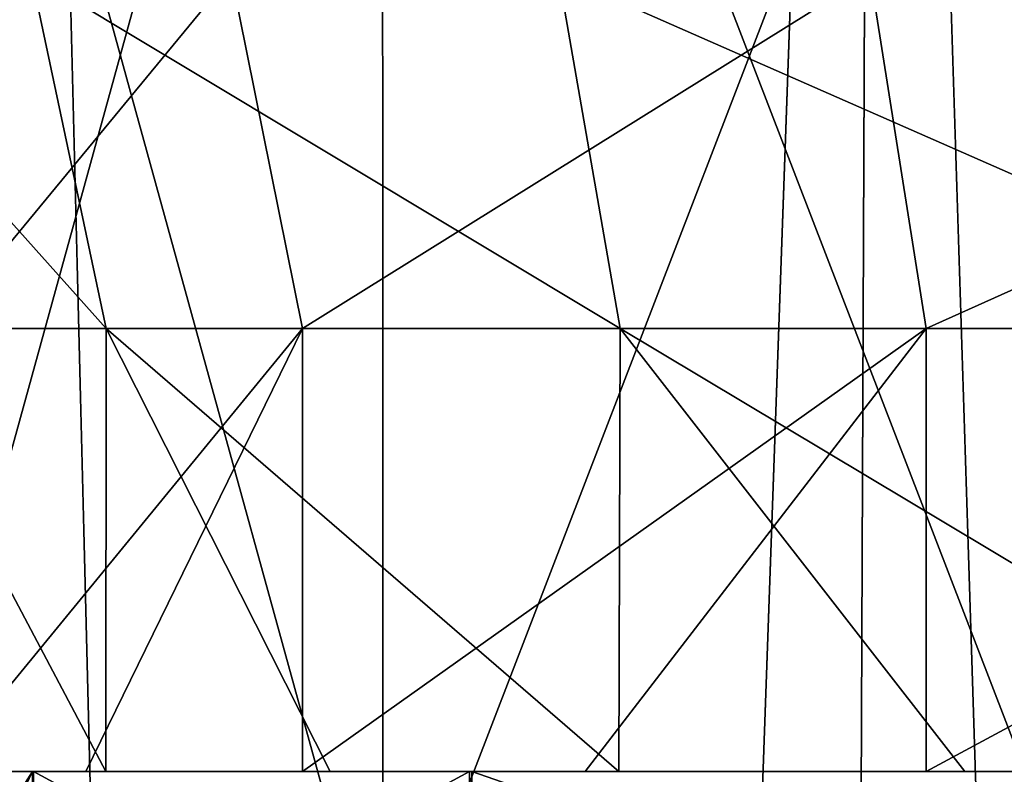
# Model space of a CAD drawing. Header units: millimetres. Extents: x -682 to 137, y -14 to 967.
# Tile 290 of 656: x -9.96 to -6.62, y 954.79 to 957.35. Entities that reach past the tile are written whole.
import ezdxf

# ---------------------------------------------------------------- set-up
doc = ezdxf.new("R2010")
doc.units = ezdxf.units.MM
doc.header["$LTSCALE"] = 65.185185
for name, color, linetype in [('3723', 7, 'CONTINUOUS'), ('3748', 7, 'CONTINUOUS'), ('87', 7, 'CONTINUOUS'), ('88', 7, 'CONTINUOUS'), ('89', 7, 'CONTINUOUS'), ('90', 7, 'CONTINUOUS'), ('93', 7, 'CONTINUOUS')]:
    doc.layers.add(name, color=color, linetype=linetype)

msp = doc.modelspace()

# ---------------------------------------------------------------- linework, layer by layer
at = {"layer": '3723', "color": 7, "linetype": 'CONTINUOUS', "true_color": 0x96918c}
for points in [[(-8.728, 954, -7.5641), (-10.5062, 960.45, -4.798), (-10.5067, 954, -4.7967), (-8.728, 954, -7.5641)], [(-10.5062, 960.45, 4.798), (-8.7289, 960.45, 7.5636), (-10.5067, 954, 4.7967), (-10.5062, 960.45, 4.798)], [(-10.5067, 954, 4.7967), (-8.7289, 960.45, 7.5636), (-8.728, 954, 7.5641), (-10.5067, 954, 4.7967)], [(-8.7289, 960.45, -7.5636), (-10.5062, 960.45, -4.798), (-8.728, 954, -7.5641), (-8.7289, 960.45, -7.5636)], [(-6.2444, 960.45, -9.7165), (-8.7289, 960.45, -7.5636), (-6.2452, 954, -9.7159), (-6.2444, 960.45, -9.7165)], [(-6.2452, 954, -9.7159), (-8.7289, 960.45, -7.5636), (-8.728, 954, -7.5641), (-6.2452, 954, -9.7159)], [(-8.7289, 960.45, 7.5636), (-6.2444, 960.45, 9.7165), (-8.728, 954, 7.5641), (-8.7289, 960.45, 7.5636)], [(-8.728, 954, 7.5641), (-6.2444, 960.45, 9.7165), (-6.2452, 954, 9.7159), (-8.728, 954, 7.5641)]]:
    msp.add_3dface(points, dxfattribs=at)
at = {"layer": '3748', "color": 7, "linetype": 'CONTINUOUS', "true_color": 0x96918c}
for points in [[(-10.6035, 865.5044, 10.6035), (-7.4978, 865.5044, 12.9866), (-9.9864, 965.5044, 9.9864), (-10.6035, 865.5044, 10.6035)], [(-7.4978, 865.5044, -12.9866), (-10.6035, 865.5044, -10.6035), (-7.0615, 965.5044, -12.2308), (-7.4978, 865.5044, -12.9866)], [(-7.0615, 965.5044, -12.2308), (-10.6035, 865.5044, -10.6035), (-9.9864, 965.5044, -9.9864), (-7.0615, 965.5044, -12.2308)], [(-9.9864, 965.5044, 9.9864), (-7.4978, 865.5044, 12.9866), (-7.0615, 965.5044, 12.2308), (-9.9864, 965.5044, 9.9864)], [(-7.4978, 865.5044, 12.9866), (-3.8811, 865.5044, 14.4846), (-7.0615, 965.5044, 12.2308), (-7.4978, 865.5044, 12.9866)], [(-3.8811, 865.5044, -14.4846), (-7.4978, 865.5044, -12.9866), (-3.6553, 965.5044, -13.6417), (-3.8811, 865.5044, -14.4846)], [(-3.6553, 965.5044, -13.6417), (-7.4978, 865.5044, -12.9866), (-7.0615, 965.5044, -12.2308), (-3.6553, 965.5044, -13.6417)], [(-7.0615, 965.5044, 12.2308), (-3.8811, 865.5044, 14.4846), (-3.6553, 965.5044, 13.6417), (-7.0615, 965.5044, 12.2308)]]:
    msp.add_3dface(points, dxfattribs=at)
at = {"layer": '87', "color": 7, "linetype": 'CONTINUOUS', "true_color": 0x999999}
for points in [[(-10.2961, 954, -1.6344), (-10.425, 954), (-9.9141, 954.8, -3.2234), (-10.2961, 954, -1.6344)], [(-9.9141, 954.8, -3.2234), (-10.425, 954), (-10.425, 954.8), (-9.9141, 954.8, -3.2234)], [(-9.9116, 954, -3.2309), (-10.2961, 954, -1.6344), (-9.9141, 954.8, -3.2234), (-9.9116, 954, -3.2309)], [(-8.4342, 954.8, -6.1271), (-9.9116, 954, -3.2309), (-9.9141, 954.8, -3.2234), (-8.4342, 954.8, -6.1271)], [(-8.4272, 954, -6.1368), (-9.9116, 954, -3.2309), (-8.4342, 954.8, -6.1271), (-8.4272, 954, -6.1368)], [(-6.1281, 954.8, -8.4336), (-8.4272, 954, -6.1368), (-8.4342, 954.8, -6.1271), (-6.1281, 954.8, -8.4336)], [(-6.122, 954, -8.438), (-8.4272, 954, -6.1368), (-6.1281, 954.8, -8.4336), (-6.122, 954, -8.438)]]:
    msp.add_3dface(points, dxfattribs=at)
at = {"layer": '88', "color": 7, "linetype": 'CONTINUOUS', "true_color": 0x999999}
for points in [[(-10.425, 954), (-9.9141, 954, 3.2234), (-10.425, 954.8), (-10.425, 954)], [(-10.425, 954.8), (-9.9141, 954, 3.2234), (-10.2961, 954.8, 1.6344), (-10.425, 954.8)], [(-10.2961, 954.8, 1.6344), (-9.9141, 954, 3.2234), (-9.9116, 954.8, 3.2309), (-10.2961, 954.8, 1.6344)], [(-9.9141, 954, 3.2234), (-8.4342, 954, 6.1271), (-9.9116, 954.8, 3.2309), (-9.9141, 954, 3.2234)], [(-9.9116, 954.8, 3.2309), (-8.4342, 954, 6.1271), (-8.4272, 954.8, 6.1368), (-9.9116, 954.8, 3.2309)], [(-8.4342, 954, 6.1271), (-6.1281, 954, 8.4336), (-8.4272, 954.8, 6.1368), (-8.4342, 954, 6.1271)], [(-8.4272, 954.8, 6.1368), (-6.1281, 954, 8.4336), (-6.122, 954.8, 8.438), (-8.4272, 954.8, 6.1368)]]:
    msp.add_3dface(points, dxfattribs=at)
at = {"layer": '89', "color": 7, "linetype": 'CONTINUOUS', "true_color": 0x999999}
for points in [[(-9.9141, 954.8, -3.2234), (-10.425, 954.8), (-10.23, 954.8, -2.3658), (-9.9141, 954.8, -3.2234)], [(-10.2961, 954.8, 1.6344), (-9.9116, 954.8, 3.2309), (-10.1886, 954.8, 2.5381), (-10.2961, 954.8, 1.6344)], [(-9.7344, 954.8, -3.9357), (-9.9141, 954.8, -3.2234), (-10.23, 954.8, -2.3658), (-9.7344, 954.8, -3.9357)], [(-10.1886, 954.8, 2.5381), (-9.9116, 954.8, 3.2309), (-9.6662, 954.8, 4.1004), (-10.1886, 954.8, 2.5381)], [(-8.4342, 954.8, -6.1271), (-9.9141, 954.8, -3.2234), (-8.9998, 954.8, -5.4084), (-8.4342, 954.8, -6.1271)], [(-8.9998, 954.8, -5.4084), (-9.9141, 954.8, -3.2234), (-9.7344, 954.8, -3.9357), (-8.9998, 954.8, -5.4084)], [(-9.9116, 954.8, 3.2309), (-8.4272, 954.8, 6.1368), (-9.6662, 954.8, 4.1004), (-9.9116, 954.8, 3.2309)], [(-9.6662, 954.8, 4.1004), (-8.4272, 954.8, 6.1368), (-8.9067, 954.8, 5.5606), (-9.6662, 954.8, 4.1004)], [(-8.0432, 954.8, -6.7493), (-8.4342, 954.8, -6.1271), (-8.9998, 954.8, -5.4084), (-8.0432, 954.8, -6.7493)], [(-8.9067, 954.8, 5.5606), (-8.4272, 954.8, 6.1368), (-7.9289, 954.8, 6.8834), (-8.9067, 954.8, 5.5606)], [(-6.1281, 954.8, -8.4336), (-8.4342, 954.8, -6.1271), (-6.8879, 954.8, -7.9249), (-6.1281, 954.8, -8.4336)], [(-6.8879, 954.8, -7.9249), (-8.4342, 954.8, -6.1271), (-8.0432, 954.8, -6.7493), (-6.8879, 954.8, -7.9249)], [(-8.4272, 954.8, 6.1368), (-6.122, 954.8, 8.438), (-7.9289, 954.8, 6.8834), (-8.4272, 954.8, 6.1368)], [(-7.9289, 954.8, 6.8834), (-6.122, 954.8, 8.438), (-6.7566, 954.8, 8.0372), (-7.9289, 954.8, 6.8834)], [(-5.5658, 954.8, -8.9035), (-6.1281, 954.8, -8.4336), (-6.8879, 954.8, -7.9249), (-5.5658, 954.8, -8.9035)], [(-6.7566, 954.8, 8.0372), (-6.122, 954.8, 8.438), (-5.4174, 954.8, 8.9944), (-6.7566, 954.8, 8.0372)]]:
    msp.add_3dface(points, dxfattribs=at)
at = {"layer": '90', "color": 7, "linetype": 'CONTINUOUS', "true_color": 0x999999}
for points in [[(-10.1886, 954.8, 2.5381), (-9.6662, 954.8, 4.1004), (-10.46, 956.3, 0.9151), (-10.1886, 954.8, 2.5381)], [(-10.46, 956.3, 0.9151), (-9.6662, 954.8, 4.1004), (-9.6653, 956.3, 4.1027), (-10.46, 956.3, 0.9151)], [(-9.0003, 956.3, -5.4079), (-10.23, 954.8, -2.3658), (-10.2309, 956.3, -2.362), (-9.0003, 956.3, -5.4079)], [(-9.7344, 954.8, -3.9357), (-10.23, 954.8, -2.3658), (-9.0003, 956.3, -5.4079), (-9.7344, 954.8, -3.9357)], [(-8.9998, 954.8, -5.4084), (-9.7344, 954.8, -3.9357), (-9.0003, 956.3, -5.4079), (-8.9998, 954.8, -5.4084)], [(-9.6662, 954.8, 4.1004), (-8.9067, 954.8, 5.5606), (-9.6653, 956.3, 4.1027), (-9.6662, 954.8, 4.1004)], [(-8.9067, 954.8, 5.5606), (-7.9289, 954.8, 6.8834), (-9.6653, 956.3, 4.1027), (-8.9067, 954.8, 5.5606)], [(-9.6653, 956.3, 4.1027), (-7.9289, 954.8, 6.8834), (-7.9245, 956.3, 6.8886), (-9.6653, 956.3, 4.1027)], [(-6.8886, 956.3, -7.9245), (-8.9998, 954.8, -5.4084), (-9.0003, 956.3, -5.4079), (-6.8886, 956.3, -7.9245)], [(-8.0432, 954.8, -6.7493), (-8.9998, 954.8, -5.4084), (-6.8886, 956.3, -7.9245), (-8.0432, 954.8, -6.7493)], [(-6.8879, 954.8, -7.9249), (-8.0432, 954.8, -6.7493), (-6.8886, 956.3, -7.9245), (-6.8879, 954.8, -7.9249)], [(-7.9289, 954.8, 6.8834), (-6.7566, 954.8, 8.0372), (-7.9245, 956.3, 6.8886), (-7.9289, 954.8, 6.8834)], [(-6.7566, 954.8, 8.0372), (-5.4174, 954.8, 8.9944), (-7.9245, 956.3, 6.8886), (-6.7566, 954.8, 8.0372)], [(-7.9245, 956.3, 6.8886), (-5.4174, 954.8, 8.9944), (-5.4079, 956.3, 9.0003), (-7.9245, 956.3, 6.8886)], [(-4.1027, 956.3, -9.6653), (-6.8879, 954.8, -7.9249), (-6.8886, 956.3, -7.9245), (-4.1027, 956.3, -9.6653)], [(-5.5658, 954.8, -8.9035), (-6.8879, 954.8, -7.9249), (-4.1027, 956.3, -9.6653), (-5.5658, 954.8, -8.9035)]]:
    msp.add_3dface(points, dxfattribs=at)
at = {"layer": '93', "color": 7, "linetype": 'CONTINUOUS', "true_color": 0x999999}
for points in [[(-10.46, 956.3, 0.9151), (-9.6653, 956.3, 4.1027), (-10.7359, 957.5, 0.9412), (-10.46, 956.3, 0.9151)], [(-10.7359, 957.5, 0.9412), (-9.6653, 956.3, 4.1027), (-9.9191, 957.5, 4.2138), (-10.7359, 957.5, 0.9412)], [(-9.2412, 957.5, -5.5447), (-10.2309, 956.3, -2.362), (-10.5014, 957.5, -2.4217), (-9.2412, 957.5, -5.5447)], [(-9.0003, 956.3, -5.4079), (-10.2309, 956.3, -2.362), (-9.2412, 957.5, -5.5447), (-9.0003, 956.3, -5.4079)], [(-9.6653, 956.3, 4.1027), (-7.9245, 956.3, 6.8886), (-9.9191, 957.5, 4.2138), (-9.6653, 956.3, 4.1027)], [(-9.9191, 957.5, 4.2138), (-7.9245, 956.3, 6.8886), (-8.133, 957.5, 7.0708), (-9.9191, 957.5, 4.2138)], [(-7.0782, 957.5, -8.1266), (-9.0003, 956.3, -5.4079), (-9.2412, 957.5, -5.5447), (-7.0782, 957.5, -8.1266)], [(-6.8886, 956.3, -7.9245), (-9.0003, 956.3, -5.4079), (-7.0782, 957.5, -8.1266), (-6.8886, 956.3, -7.9245)], [(-7.9245, 956.3, 6.8886), (-5.4079, 956.3, 9.0003), (-8.133, 957.5, 7.0708), (-7.9245, 956.3, 6.8886)], [(-8.133, 957.5, 7.0708), (-5.4079, 956.3, 9.0003), (-5.5492, 957.5, 9.2384), (-8.133, 957.5, 7.0708)], [(-4.2199, 957.5, -9.9164), (-6.8886, 956.3, -7.9245), (-7.0782, 957.5, -8.1266), (-4.2199, 957.5, -9.9164)], [(-4.1027, 956.3, -9.6653), (-6.8886, 956.3, -7.9245), (-4.2199, 957.5, -9.9164), (-4.1027, 956.3, -9.6653)]]:
    msp.add_3dface(points, dxfattribs=at)

doc.saveas('drawing.dxf')
